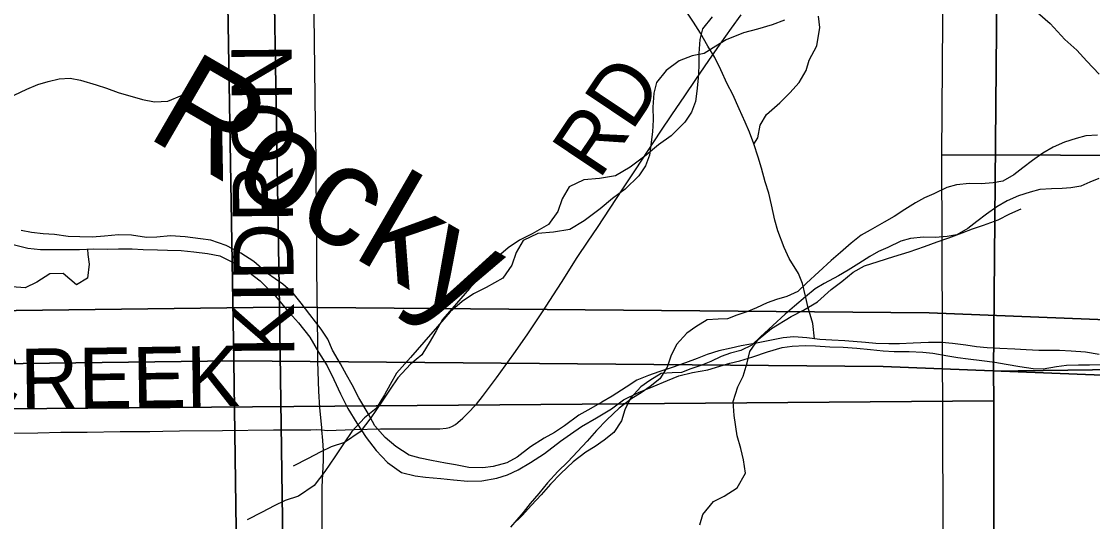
# Model space of a CAD drawing. Extents: x -21.1 to 50.3, y -4.9 to 22.1.
# Drawn here: x 3.578 to 4.587, y 16.789 to 17.259 of the extents above; entities that cross this region are included whole.
import ezdxf

# ---------------------------------------------------------------- set-up
doc = ezdxf.new("R2010")
doc.units = 0
for name, color, linetype in [('GM_X_County_Road', 7, 'Continuous'), ('GM_X_County_Road_Text', 7, 'Continuous'), ('GM_X_Major_River', 7, 'Continuous'), ('GM_X_Minor_River', 7, 'Continuous'), ('GM_X_Minor_River_Text', 7, 'Continuous'), ('GM_X_Section', 7, 'Continuous'), ('GM_X_Township_Road', 7, 'Continuous'), ('GM_X_Township_Road_Text', 7, 'Continuous')]:
    doc.layers.add(name, color=color, linetype=linetype)

msp = doc.modelspace()

# ---------------------------------------------------------------- linework, layer by layer
at = {"layer": 'GM_X_County_Road'}
for points in [[(3.8616, 16.8749), (3.8613, 16.8772), (3.8595, 16.8957), (3.8585, 16.9112), (3.8578, 16.9391), (3.8577, 16.9546), (3.8575, 16.9794), (3.8568, 17.026), (3.8566, 17.0509), (3.8566, 17.0695), (3.8562, 17.1068), (3.856, 17.1316), (3.8555, 17.1627), (3.8551, 17.1875), (3.8548, 17.2154), (3.8541, 17.2651), (3.8536, 17.3273), (3.8531, 17.3677), (3.853, 17.3809)], [(3.5692, 16.8717), (3.594, 16.8722), (3.6157, 16.8727), (3.6405, 16.8728), (3.6715, 16.8732), (3.6994, 16.8735), (3.7118, 16.8737), (3.7273, 16.8741), (3.7678, 16.8742), (3.8158, 16.8748), (3.8295, 16.875), (3.8419, 16.8749), (3.8512, 16.875), (3.8563, 16.8753), (3.8616, 16.8749)], [(3.8595, 16.6675), (3.8614, 16.6846), (3.862, 16.6971), (3.8622, 16.7095), (3.8621, 16.7343), (3.8619, 16.7778), (3.8617, 16.8089), (3.8618, 16.8213), (3.8629, 16.8461), (3.8629, 16.8554), (3.8625, 16.8648), (3.8616, 16.8749)]]:
    msp.add_lwpolyline(points, dxfattribs=at)
at = {"layer": 'GM_X_Major_River'}
msp.add_lwpolyline([(4.5356, 17.2676), (4.5474, 17.2574), (4.5612, 17.2423), (4.5727, 17.2322), (4.5822, 17.222), (4.5937, 17.2096)], dxfattribs=at)
at = {"layer": 'GM_X_Minor_River'}
for points in [[(4.3255, 16.9607), (4.3241, 16.9749), (4.3196, 16.9897), (4.317, 17.0007), (4.3141, 17.0125), (4.3104, 17.022), (4.3017, 17.0361), (4.2969, 17.0464), (4.2909, 17.0623), (4.2883, 17.0722), (4.285, 17.0867), (4.2824, 17.0977), (4.279, 17.1083), (4.2757, 17.1212), (4.2724, 17.1315), (4.2683, 17.144), (4.2642, 17.1551), (4.2601, 17.1646), (4.2545, 17.1771), (4.2485, 17.1905), (4.2432, 17.2007), (4.2372, 17.2137), (4.2316, 17.2255), (4.2249, 17.2361), (4.2181, 17.2483), (4.2117, 17.2586), (4.199, 17.2776)], [(4.2684, 17.1437), (4.2721, 17.1497), (4.2745, 17.1618), (4.2802, 17.1717), (4.2928, 17.1826), (4.3024, 17.192), (4.3112, 17.2018), (4.3177, 17.2132), (4.3204, 17.223), (4.3277, 17.2363), (4.3305, 17.2537), (4.3294, 17.2643)], [(4.2972, 17.2604), (4.2858, 17.2561), (4.2718, 17.2521), (4.2586, 17.2486), (4.2424, 17.2419), (4.2326, 17.2361), (4.2217, 17.2292), (4.2103, 17.2268), (4.1979, 17.2221), (4.1858, 17.2132), (4.1768, 17.2018), (4.1743, 17.1919), (4.1733, 17.1786), (4.1734, 17.1668), (4.1728, 17.1554), (4.1714, 17.1433), (4.17, 17.1334), (4.1663, 17.1235), (4.16, 17.1139), (4.1473, 17.1013), (4.1352, 17.0928), (4.1236, 17.0828), (4.1085, 17.0716), (4.095, 17.0635), (4.0798, 17.0611), (4.065, 17.0598), (4.0511, 17.0532), (4.0444, 17.0417), (4.0403, 17.0299), (4.0318, 17.0177), (4.0163, 17.0088), (4.0042, 17.003), (3.9937, 16.9956), (3.9824, 16.986), (3.9705, 16.9723), (3.9574, 16.9573), (3.945, 16.9431), (3.9319, 16.9282), (3.9259, 16.9175), (3.9204, 16.908), (3.9125, 16.895), (3.9016, 16.8861), (3.8896, 16.8735), (3.8826, 16.8628), (3.8736, 16.8494), (3.8643, 16.8356), (3.8542, 16.8226), (3.8395, 16.8126), (3.827, 16.8083), (3.8165, 16.8033), (3.8052, 16.7974), (3.7912, 16.7901)], [(4.2291, 17.2638), (4.2201, 17.2523), (4.2176, 17.2424), (4.2166, 17.2291), (4.2167, 17.2173), (4.2161, 17.2059), (4.2147, 17.1938), (4.2133, 17.1839), (4.2096, 17.174), (4.2033, 17.1644), (4.1905, 17.1518), (4.1785, 17.1433), (4.1669, 17.1333), (4.1518, 17.1221), (4.1382, 17.114), (4.1231, 17.1116), (4.1083, 17.1103), (4.0944, 17.1037), (4.0877, 17.0922), (4.0836, 17.0804), (4.0751, 17.0682), (4.0596, 17.0593), (4.0475, 17.0535), (4.037, 17.0462), (4.0257, 17.0366), (4.0137, 17.0228), (4.0006, 17.0078), (3.9883, 16.9937), (3.9752, 16.9787), (3.9692, 16.968), (3.9636, 16.9585), (3.9558, 16.9455), (3.9449, 16.9366), (3.9329, 16.924), (3.9259, 16.9133), (3.9169, 16.8999), (3.9076, 16.8862), (3.8975, 16.8731), (3.8828, 16.8631), (3.8703, 16.8588), (3.8598, 16.8538), (3.8485, 16.848), (3.8345, 16.8406)], [(3.5716, 17.19), (3.5835, 17.1955), (3.5938, 17.1999), (3.6037, 17.2028), (3.614, 17.2053), (3.6243, 17.2059), (3.6341, 17.2042), (3.6489, 17.1998), (3.6587, 17.1966), (3.6697, 17.1923), (3.6924, 17.1859), (3.7037, 17.1838), (3.7163, 17.1844), (3.73, 17.1899), (3.7378, 17.1996), (3.744, 17.2106), (3.7537, 17.2233)], [(4.5921, 17.1523), (4.5811, 17.1515), (4.572, 17.1492), (4.561, 17.1457), (4.5503, 17.1411), (4.5405, 17.1353), (4.531, 17.1284), (4.5219, 17.1215), (4.5132, 17.115), (4.5029, 17.1089), (4.4938, 17.1073), (4.4824, 17.1065), (4.4714, 17.1068), (4.4592, 17.1056), (4.4501, 17.1029), (4.4379, 17.0971), (4.4292, 17.0933), (4.4208, 17.0887), (4.4106, 17.0822), (4.4007, 17.0756), (4.3912, 17.0703), (4.378, 17.063), (4.3696, 17.058), (4.3601, 17.0507), (4.3499, 17.0419), (4.3412, 17.0343), (4.3295, 17.0236), (4.3181, 17.0129), (4.3098, 17.0052), (4.2995, 17.0003), (4.2896, 16.9975), (4.2809, 16.9944), (4.271, 16.9898), (4.2619, 16.986), (4.2524, 16.9829), (4.2437, 16.9794), (4.2349, 16.979), (4.2243, 16.9786), (4.2137, 16.972), (4.2053, 16.9659), (4.1955, 16.9552), (4.1902, 16.9442), (4.1869, 16.9339), (4.1797, 16.9228), (4.1706, 16.9156), (4.1622, 16.9098), (4.1535, 16.9045), (4.1414, 16.8953), (4.13, 16.8842), (4.1202, 16.8743), (4.1115, 16.8643), (4.1024, 16.8544), (4.0933, 16.8449), (4.0839, 16.8357), (4.074, 16.825), (4.0657, 16.8151), (4.0578, 16.8055), (4.051, 16.7971), (4.0392, 16.7834)], [(4.5933, 17.1115), (4.585, 17.1081), (4.5763, 17.1042), (4.5671, 17.1027), (4.5588, 17.1022), (4.5489, 17.1018), (4.5378, 17.101), (4.5287, 17.0986), (4.5177, 17.0952), (4.5071, 17.0905), (4.4972, 17.0848), (4.4877, 17.0779), (4.4786, 17.071), (4.4699, 17.0645), (4.4597, 17.0584), (4.4505, 17.0568), (4.4391, 17.056), (4.4281, 17.0563), (4.4159, 17.0551), (4.4068, 17.0524), (4.3946, 17.0466), (4.3859, 17.0428), (4.3775, 17.0382), (4.3673, 17.0316), (4.3574, 17.0251), (4.348, 17.0198), (4.3347, 17.0125), (4.3263, 17.0075), (4.3169, 17.0002), (4.3066, 16.9914), (4.2979, 16.9838), (4.2862, 16.9731), (4.2748, 16.9624), (4.2665, 16.9547), (4.2562, 16.9497), (4.2464, 16.947), (4.2376, 16.9439), (4.2278, 16.9393), (4.2186, 16.9355), (4.2091, 16.9324), (4.2004, 16.9289), (4.1916, 16.9285), (4.181, 16.928), (4.1704, 16.9215), (4.162, 16.9154), (4.1522, 16.9047), (4.1469, 16.8937), (4.1436, 16.8834), (4.1364, 16.8723), (4.1273, 16.8651), (4.119, 16.8593), (4.1102, 16.8539), (4.0981, 16.8448), (4.0867, 16.8337), (4.0769, 16.8238), (4.0682, 16.8138), (4.0591, 16.8039), (4.05, 16.7944), (4.0406, 16.7852)], [(4.2533, 16.9153), (4.2584, 16.9254), (4.262, 16.9379), (4.2645, 16.9485), (4.2726, 16.9598), (4.2849, 16.9702), (4.3034, 16.9817), (4.3152, 16.9876), (4.3283, 16.9954), (4.3413, 17.007), (4.3513, 17.0144), (4.3621, 17.0234), (4.3725, 17.0293), (4.3854, 17.0333), (4.4003, 17.038), (4.4148, 17.0424), (4.429, 17.0475), (4.4412, 17.0518), (4.4522, 17.0555), (4.4645, 17.0602), (4.4744, 17.0642), (4.4847, 17.0675), (4.4985, 17.0726), (4.5096, 17.0781), (4.5203, 17.0829)], [(4.1251, 16.901), (4.1149, 16.895), (4.1034, 16.8886), (4.0901, 16.8788), (4.0806, 16.8724), (4.071, 16.8672), (4.0581, 16.8589), (4.0455, 16.8491), (4.0356, 16.8438), (4.0227, 16.8405), (4.0132, 16.8391), (3.9999, 16.8395), (3.9874, 16.8419), (3.9779, 16.8434), (3.9646, 16.8462), (3.954, 16.8481), (3.9438, 16.8512), (3.931, 16.8593), (3.9211, 16.8677), (3.9113, 16.8788), (3.905, 16.8902), (3.8963, 16.905), (3.89, 16.9172), (3.8847, 16.9267), (3.8791, 16.937), (3.8716, 16.95), (3.8671, 16.9602), (3.8607, 16.9697), (3.8502, 16.9835), (3.8419, 16.9941), (3.8344, 17.0037), (3.8246, 17.0121), (3.8102, 17.022), (3.7974, 17.0335), (3.7853, 17.0412), (3.7713, 17.0485), (3.7569, 17.0535), (3.7471, 17.0547), (3.7326, 17.0567), (3.719, 17.0575), (3.7061, 17.0564), (3.6962, 17.0561), (3.6822, 17.0581), (3.67, 17.0586), (3.6568, 17.0571), (3.645, 17.0564), (3.6336, 17.0565), (3.6226, 17.057), (3.6097, 17.0589), (3.5991, 17.0594), (3.5881, 17.0606), (3.5782, 17.0625)], [(3.6408, 17.0451), (3.6411, 17.0401), (3.6422, 17.0307), (3.6406, 17.0178), (3.6303, 17.0114), (3.6178, 17.0221), (3.6053, 17.0218), (3.5931, 17.0139), (3.5821, 17.0086), (3.5695, 17.0095)], [(3.5706, 17.0493), (3.5846, 17.0458), (3.5963, 17.0446), (3.6092, 17.0445), (3.6229, 17.0448), (3.6332, 17.0447), (3.6468, 17.0454), (3.6593, 17.045), (3.67, 17.0453), (3.6829, 17.0452), (3.6931, 17.0448), (3.7068, 17.0443), (3.7162, 17.0439), (3.7288, 17.0438), (3.7409, 17.0426), (3.7538, 17.041), (3.7655, 17.0386), (3.7792, 17.0317), (3.7928, 17.0233), (3.8033, 17.0152), (3.8177, 17.0007), (3.8282, 16.9882), (3.8395, 16.9756), (3.85, 16.9622), (3.8583, 16.9481), (3.8666, 16.9352), (3.8729, 16.9222), (3.8789, 16.9089), (3.886, 16.8949), (3.8943, 16.8811), (3.9033, 16.8678), (3.9127, 16.8556), (3.9233, 16.8442), (3.9365, 16.8346), (3.9494, 16.8315), (3.9592, 16.8303), (3.9736, 16.8291), (3.9854, 16.8278), (3.999, 16.8266), (4.0123, 16.8269), (4.0264, 16.8295), (4.0363, 16.8325), (4.0465, 16.8373), (4.058, 16.8441), (4.0713, 16.8527), (4.0862, 16.8644), (4.0957, 16.8708), (4.106, 16.8779), (4.1201, 16.8862), (4.1342, 16.8948), (4.1456, 16.9031), (4.1597, 16.9099)], [(4.5937, 16.9459), (4.5808, 16.9479), (4.5672, 16.9491), (4.5562, 16.9495), (4.5368, 16.9497), (4.525, 16.9501), (4.5144, 16.9509), (4.5, 16.9514), (4.4883, 16.9522), (4.478, 16.9531), (4.4682, 16.9546), (4.4556, 16.9562), (4.4454, 16.9571), (4.4329, 16.9571), (4.4185, 16.9565), (4.4055, 16.9558), (4.3957, 16.9558), (4.3832, 16.9563), (4.3737, 16.9571), (4.354, 16.9587), (4.3418, 16.9592), (4.3304, 16.96), (4.3183, 16.9616), (4.3062, 16.9625), (4.2959, 16.9614), (4.2849, 16.9592), (4.2708, 16.9566), (4.2564, 16.954), (4.2469, 16.9518), (4.2355, 16.9492), (4.2245, 16.9459), (4.215, 16.9422), (4.2039, 16.938), (4.1914, 16.9336), (4.1788, 16.9295), (4.1693, 16.9261), (4.1583, 16.9216), (4.148, 16.9152), (4.135, 16.9066), (4.1251, 16.901)], [(4.1597, 16.9099), (4.1734, 16.9158), (4.1871, 16.9215), (4.1978, 16.9256), (4.2107, 16.9289), (4.2251, 16.9315), (4.2362, 16.9348), (4.2457, 16.9378), (4.2552, 16.94), (4.2673, 16.9437), (4.2814, 16.9482), (4.2951, 16.9523), (4.3046, 16.9537), (4.3167, 16.9544), (4.3266, 16.954), (4.3399, 16.9531), (4.3524, 16.9527), (4.3653, 16.9519), (4.3782, 16.9506), (4.3903, 16.9494), (4.4006, 16.9486), (4.4146, 16.9485), (4.4275, 16.9481), (4.437, 16.9472), (4.451, 16.9445), (4.4605, 16.9429), (4.4703, 16.9417), (4.4832, 16.9401), (4.4954, 16.9385), (4.506, 16.9366), (4.5189, 16.9346), (4.5314, 16.9326), (4.5409, 16.9322), (4.5534, 16.9344), (4.5629, 16.9358), (4.5743, 16.9361), (4.5845, 16.9361), (4.5948, 16.9364)], [(4.2175, 16.7855), (4.2203, 16.7953), (4.2304, 16.8074), (4.2403, 16.8125), (4.2526, 16.8203), (4.2604, 16.8342), (4.2587, 16.8468), (4.2562, 16.8575), (4.2526, 16.8693), (4.2499, 16.8883), (4.2489, 16.9017), (4.2533, 16.9153)]]:
    msp.add_lwpolyline(points, dxfattribs=at)
at = {"layer": 'GM_X_Section'}
for points in [[(4.4529, 18.1426), (5.4574, 18.1459), (5.4527, 17.1308), (4.4456, 17.1337)], [(2.7666, 18.0085), (3.8045, 18.0148), (3.8217, 16.9904), (2.7797, 16.9773), (2.7786, 17.0292), (2.7674, 17.957)], [(3.8045, 18.0148), (4.8343, 17.9854), (4.8468, 16.9686), (4.4335, 16.9849), (3.8217, 16.9904)], [(4.5025, 17.9889), (5.4882, 17.9725), (5.5202, 16.9439), (4.4943, 16.9302), (4.5029, 17.9298)], [(2.7233, 17.958), (3.7612, 17.9643), (3.7784, 16.9399), (2.7365, 16.9268), (2.7353, 16.9787), (2.7241, 17.9065)], [(3.7612, 17.9643), (4.791, 17.9349), (4.8035, 16.9181), (4.3903, 16.9344), (3.7784, 16.9399)], [(3.4809, 17.9078), (4.5029, 17.9298), (4.4943, 16.9302), (4.4944, 16.9022), (3.4856, 16.8942)], [(4.4456, 17.1337), (5.4527, 17.1308), (5.4495, 16.1332), (4.4491, 16.1053)], [(3.8217, 16.9904), (3.8359, 15.9702), (2.7784, 15.9607), (2.7773, 16.0074), (2.7797, 16.9773)], [(4.8468, 16.9686), (4.8616, 15.9586), (3.8359, 15.9702), (3.8217, 16.9904), (4.4335, 16.9849)], [(5.5202, 16.9439), (5.5334, 15.9196), (5.4762, 15.918), (4.4951, 15.9048), (4.4944, 16.9022), (4.4943, 16.9302)], [(3.7784, 16.9399), (3.7926, 15.9197), (2.7351, 15.9102), (2.734, 15.9568), (2.7365, 16.9268)], [(4.8035, 16.9181), (4.8183, 15.9081), (3.7926, 15.9197), (3.7784, 16.9399), (4.3903, 16.9344)], [(4.4944, 16.9022), (4.4951, 15.9048), (3.5076, 15.884), (3.4867, 15.8836), (3.4856, 16.8942)]]:
    msp.add_lwpolyline(points, close=True, dxfattribs=at)
at = {"layer": 'GM_X_Township_Road'}
msp.add_lwpolyline([(3.8616, 16.8749), (3.8664, 16.8742), (3.892, 16.8751), (3.9167, 16.8757), (3.9384, 16.8758), (3.9539, 16.8758), (3.9663, 16.8757), (3.9726, 16.8759), (3.9787, 16.8766), (3.9818, 16.8772), (3.9846, 16.8783), (3.9873, 16.8798), (3.9897, 16.8818), (3.9944, 16.8858), (3.9983, 16.8899), (4.0072, 16.8992), (4.0129, 16.9064), (4.0259, 16.9239), (4.0424, 16.9464), (4.0549, 16.9642), (4.0686, 16.9849), (4.0871, 17.0136), (4.102, 17.0372), (4.1123, 17.0526), (4.121, 17.0655), (4.145, 17.1017), (4.157, 17.1197), (4.1807, 17.1559), (4.1912, 17.1713), (4.2035, 17.1894), (4.2136, 17.2048), (4.226, 17.2227), (4.2366, 17.238), (4.2473, 17.2531), (4.2565, 17.2656)], dxfattribs=at)

# ---------------------------------------------------------------- texts
at = {"layer": 'GM_X_County_Road_Text'}
msp.add_text('KIDRON', height=0.05682, rotation=90.5285, dxfattribs=at).set_placement((3.8356, 16.9435))
at = {"layer": 'GM_X_Minor_River_Text'}
msp.add_text('Rocky ', height=0.09472, rotation=329.8291, dxfattribs=at).set_placement((3.6945, 17.1515))
at = {"layer": 'GM_X_Township_Road_Text'}
for s, rotation, p in [('RD', 56.1709, (4.1227, 17.1094)), ('CREEK', 0.8375, (3.5228, 16.8936))]:
    msp.add_text(s, height=0.05682, rotation=rotation, dxfattribs=at).set_placement(p)

doc.saveas('drawing.dxf')
